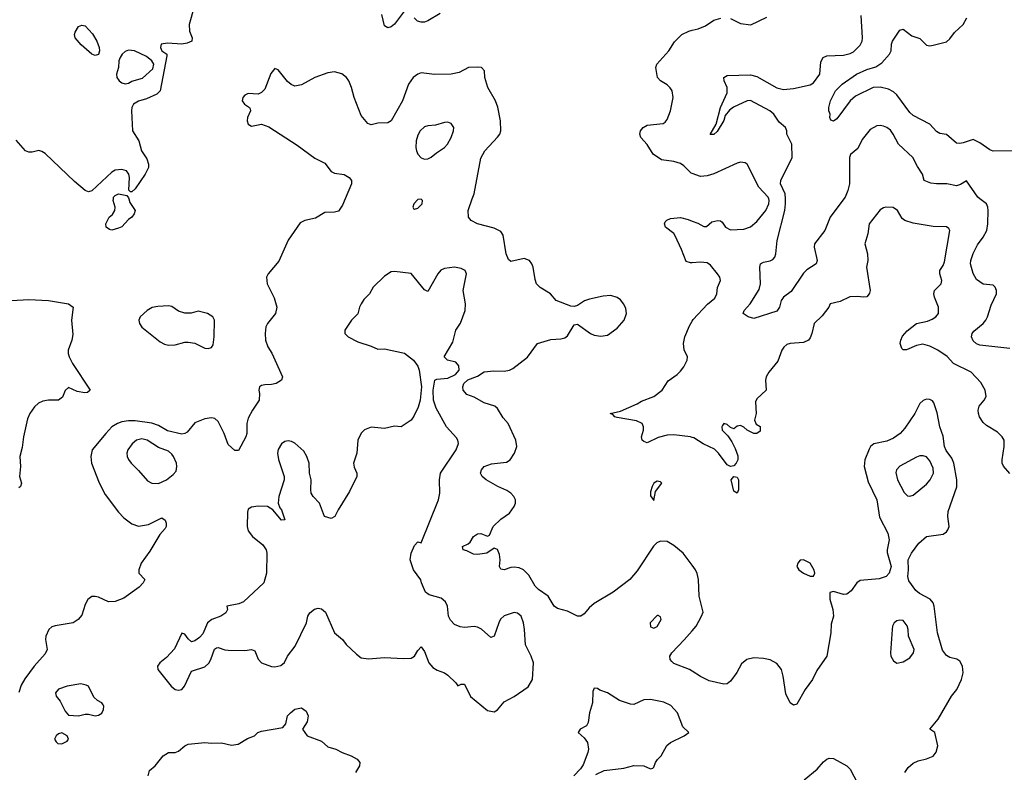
# Model space of a CAD drawing. Header units: inches. Extents: x 2001573 to 2220545, y 644482 to 846830.
# Tile 491 of 656: x 2125956 to 2131877, y 766551 to 771078. Entities that reach past the tile are written whole.
import ezdxf

# ---------------------------------------------------------------- set-up
doc = ezdxf.new("R2010")
doc.units = ezdxf.units.IN
doc.header["$MEASUREMENT"] = 0
for name, color, linetype in [('C1726', 7, 'Continuous'), ('C1727', 7, 'Continuous'), ('C1736', 7, 'Continuous'), ('C1737', 7, 'Continuous')]:
    doc.layers.add(name, color=color, linetype=linetype)

msp = doc.modelspace()

# ---------------------------------------------------------------- linework, layer by layer
at = {"layer": 'C1726', "color": 5}
for points, elevation in [([(2127912.8, 770000), (2127897.2, 769962.8), (2127873.7, 769926.3), (2127850, 769919.5), (2127790, 769918.4), (2127734.7, 769885.3), (2127670, 769869.7), (2127643.1, 769856.9), (2127570, 769751.3), (2127514.6, 769625.4), (2127450.4, 769550), (2127439.3, 769530), (2127444.4, 769490), (2127485.5, 769405.5), (2127502.3, 769350), (2127493.4, 769310), (2127446, 769250), (2127436, 769230), (2127431.5, 769190), (2127434.9, 769150), (2127449, 769110), (2127473, 769073), (2127537.3, 768930), (2127531, 768910), (2127498, 768890), (2127470, 768883.6), (2127430, 768882.9), (2127410, 768878), (2127398.8, 768870), (2127393.4, 768850), (2127398.4, 768830), (2127396.5, 768790), (2127355.8, 768730), (2127330, 768681.2), (2127320.9, 768650), (2127321.7, 768590), (2127316, 768570), (2127272.1, 768487.9), (2127250, 768487.6), (2127210, 768522.9), (2127184.8, 768590), (2127150, 768661.3), (2127130, 768679.3), (2127110, 768683.7), (2127070, 768678), (2127010, 768654.1), (2126962.2, 768597.8), (2126950, 768589.1), (2126930, 768584.9), (2126845.1, 768605.1), (2126790, 768637.3), (2126751.1, 768651.1), (2126650, 768664.7), (2126610, 768664.8), (2126570, 768658.8), (2126543.6, 768650), (2126510, 768628.9), (2126473, 768590), (2126392.6, 768490), (2126382.8, 768450), (2126387.2, 768410), (2126432.9, 768292.9), (2126470, 768222), (2126550, 768116.3), (2126582.2, 768082.2), (2126630, 768046.4), (2126670, 768032), (2126730, 768042), (2126810, 768082), (2126830, 768068.4), (2126837.7, 768050), (2126837.4, 768030), (2126830, 768017.7), (2126797.7, 767982.3), (2126738.3, 767881.7), (2126685.5, 767810), (2126672.2, 767770), (2126672.7, 767750), (2126708.2, 767710), (2126697.6, 767690), (2126674.3, 767665.7), (2126581.4, 767598.6), (2126530, 767578.1), (2126490, 767575.8), (2126430, 767604.4), (2126410, 767609.7), (2126390, 767607.8), (2126365.3, 767590), (2126350, 767561.2), (2126330, 767496), (2126308.2, 767470), (2126277.3, 767450), (2126170, 767432.9), (2126150, 767425.4), (2126130.2, 767410), (2126112.7, 767370), (2126111, 767350), (2126120.7, 767290), (2126110, 767263), (2126043.5, 767190), (2125986.8, 767113.2), (2125965.4, 767074.6), (2125950, 767031.2)], 320), ([(2126612.2, 770000), (2126619, 769979), (2126650.4, 769930), (2126644.9, 769910), (2126630.8, 769890), (2126610, 769876), (2126570, 769832.7), (2126550, 769823.7), (2126510, 769813.2), (2126496.5, 769816.5), (2126475.3, 769830), (2126473.2, 769850), (2126494.5, 769890), (2126513.5, 769906.5), (2126528, 769930), (2126529.7, 769950), (2126517.7, 769990), (2126519.1, 770000)], 280), ([(2130000, 767796.3), (2129946.2, 767870), (2129890, 767916.2), (2129850, 767938.8), (2129810, 767941.5), (2129787.5, 767932.5), (2129767.8, 767912.2), (2129670, 767762.9), (2129626, 767710), (2129526, 767634), (2129410, 767567), (2129380.1, 767539.9), (2129350, 767503.5), (2129330, 767491.2), (2129310, 767491.2), (2129250, 767519.6), (2129190, 767536.2), (2129169.4, 767550), (2129134.5, 767610), (2129075.6, 767650), (2129055.8, 767670), (2129017.3, 767737.3), (2128985.1, 767770), (2128960.5, 767780.5), (2128930, 767784.5), (2128910, 767782.7), (2128870, 767769.8), (2128850, 767772.3), (2128842.2, 767790), (2128845.6, 767830), (2128841.3, 767861.3), (2128830, 767891.3), (2128810, 767899.1), (2128765.5, 767870), (2128710, 767861.1), (2128684.2, 767864.2), (2128644.1, 767884.1), (2128622, 767890), (2128618, 767910), (2128653.6, 767926.4), (2128664.5, 767935.5), (2128686, 767970), (2128710, 767985.7), (2128730, 767987.7), (2128770, 767971.7), (2128782, 767978), (2128804.2, 768030), (2128850, 768073.8), (2128901, 768110), (2128929.8, 768150), (2128937.4, 768170), (2128936.8, 768190), (2128928.6, 768210), (2128910, 768229.8), (2128886.5, 768246.5), (2128832, 768270), (2128760.9, 768310), (2128738, 768330), (2128727.3, 768350), (2128732.3, 768370), (2128750, 768390.3), (2128793.7, 768406.3), (2128883, 768417), (2128906, 768430), (2128932.3, 768470), (2128945.2, 768510), (2128939.3, 768550), (2128893.7, 768650), (2128864.1, 768684.1), (2128830, 768740.5), (2128812.9, 768752.9), (2128750, 768774.4), (2128690, 768808.1), (2128644.3, 768824.3), (2128623.1, 768850), (2128621.6, 768870), (2128627.8, 768890), (2128650, 768912.2), (2128710, 768933.6), (2128750, 768959.3), (2128806.4, 768966.4), (2128870, 768964), (2128900.9, 768970), (2128920.7, 768979.3), (2129010, 769048), (2129070, 769130.7), (2129150, 769154.9), (2129210, 769158.4), (2129234.6, 769165.4), (2129250, 769177.3), (2129290, 769242.8), (2129310, 769247.3), (2129388, 769190), (2129410, 769180.8), (2129450, 769174.2), (2129490, 769181.2), (2129550, 769221.8), (2129590.6, 769270), (2129605.6, 769310), (2129600.7, 769340.7), (2129590, 769366.6), (2129570, 769392.9), (2129550, 769408), (2129510, 769418.3), (2129464.1, 769415.9), (2129383.2, 769396.8), (2129352.8, 769387.3), (2129310, 769359.3), (2129290, 769352.3), (2129270, 769355.1), (2129182, 769390), (2129149, 769430), (2129086.7, 769466.7), (2129064.5, 769490), (2129055.6, 769515.6), (2129043.8, 769590), (2129036.5, 769610), (2129021.1, 769630), (2128990, 769640.9), (2128910, 769624.6), (2128895.7, 769635.7), (2128880.6, 769670), (2128862.5, 769782.5), (2128850, 769804.5), (2128810, 769823.5), (2128710, 769849.6), (2128671.3, 769871.3), (2128654.5, 769890), (2128653.3, 769930), (2128677.8, 770000)], 320), ([(2130000, 769615.8), (2129990, 769615.1), (2129963.7, 769623.7), (2129936.9, 769696.9), (2129898.2, 769778.1), (2129890, 769791.3), (2129838.9, 769830), (2129833, 769850), (2129836.9, 769863.1), (2129847, 769873), (2129870, 769883.1), (2129930, 769887.7), (2129976.4, 769876.4), (2130000, 769867.3)], 280), ([(2125906, 769390), (2126010, 769395.3), (2126128.7, 769388.6), (2126250.1, 769370.1), (2126277, 769350), (2126267.9, 769270), (2126274.8, 769185.2), (2126268.8, 769150), (2126247.8, 769090), (2126246.9, 769070), (2126252.6, 769050), (2126274.2, 769010), (2126379.3, 768850), (2126363.9, 768836.1), (2126347.1, 768832.9), (2126302.4, 768842.4), (2126250, 768865.1), (2126230, 768847.8), (2126212.6, 768807.4), (2126190.2, 768790), (2126130, 768790.3), (2126095.7, 768784.3), (2126068.4, 768771.5), (2126045.8, 768750), (2126017.3, 768710), (2126002.8, 768677.2), (2125978, 768570), (2125970, 768504), (2125957.6, 768450), (2125960.6, 768390), (2125954.2, 768330), (2125966.4, 768290), (2125961.6, 768270), (2125950, 768262)], 280), ([(2130000, 768565.7), (2129990, 768568.7), (2129890, 768580.2), (2129850, 768579.4), (2129795.3, 768564.7), (2129730, 768533.7), (2129710, 768540.7), (2129700.3, 768550), (2129694.6, 768570), (2129706.6, 768610), (2129707, 768630), (2129699, 768650), (2129665.4, 768665.4), (2129550, 768685.4), (2129535.6, 768690), (2129522.7, 768702.7), (2129507, 768710), (2129570, 768724.1), (2129670, 768767.4), (2129696.1, 768783.9), (2129770, 768812.3), (2129819.2, 768850), (2129855, 768905), (2129910, 768943.5), (2129930, 768963.8), (2129949.8, 768990), (2129969.8, 769030), (2129971.1, 769050), (2129952.7, 769092.7), (2129947.6, 769130), (2129956.5, 769170), (2129983.4, 769236.6), (2130000, 769265.6)], 280), ([(2130000, 767160.2), (2129984.7, 767170), (2129890, 767206.6), (2129877.7, 767217.7), (2129868, 767230), (2129865.4, 767250), (2129877.7, 767270), (2129952.7, 767347.3), (2130000, 767402.6)], 320), ([(2129421.6, 766538.4), (2129470, 766562), (2129590, 766577.1), (2129650, 766593), (2129710, 766590.8), (2129750, 766571.3), (2129763.1, 766576.9), (2129770, 766582), (2129779.3, 766610), (2129791.5, 766628.5), (2129814, 766650), (2129848, 766712), (2129869.8, 766730.2), (2129952.7, 766770), (2129980.9, 766790), (2129944.2, 766824.2), (2129911.7, 766910), (2129872.8, 766952.8), (2129830, 766973.5), (2129750, 766989.8), (2129710, 766987), (2129650, 766959.7), (2129630, 766960.5), (2129563.3, 766983.3), (2129490, 767029.2), (2129445.2, 767045.2), (2129430, 767055.3), (2129410, 767058), (2129402.8, 767037.2), (2129401.6, 766970), (2129383, 766910), (2129374.9, 766850), (2129364, 766830), (2129327.3, 766810), (2129314.8, 766790), (2129350, 766759.1), (2129370.4, 766730), (2129376.3, 766690), (2129373.4, 766670), (2129344.4, 766595.6), (2129328.4, 766571.6), (2129288.5, 766530)], 340), ([(2126728.4, 766530), (2126737.4, 766562.6), (2126770, 766590.4), (2126818, 766650), (2126850, 766670.2), (2126890, 766670.2), (2126910, 766677.6), (2126948.8, 766711.2), (2126970, 766720.5), (2127070, 766730.2), (2127110, 766726), (2127170, 766728.8), (2127230, 766714.9), (2127270, 766720.4), (2127325.1, 766754.9), (2127368, 766770), (2127388, 766790), (2127410, 766798.8), (2127538.9, 766821.1), (2127556.9, 766843.1), (2127566.6, 766890), (2127584.4, 766910), (2127610, 766930.3), (2127650, 766939.5), (2127678.5, 766918.5), (2127690.4, 766890), (2127685.3, 766854.8), (2127656, 766810), (2127684.7, 766770), (2127770, 766738.4), (2127810, 766704.9), (2127857.3, 766690), (2127895.5, 766670), (2127950.2, 766650.2), (2127984.9, 766630), (2128001.3, 766610), (2127998.7, 766590), (2127974.6, 766550)], 320)]:
    msp.add_lwpolyline(points, dxfattribs=dict(at, elevation=elevation))
for points, elevation in [([(2128370, 769999), (2128350, 769997.2), (2128326.8, 769970), (2128321, 769950), (2128323.5, 769943.5), (2128330, 769938), (2128350, 769944), (2128376, 769970), (2128379, 769990)], 340), ([(2128570, 769589.6), (2128510, 769582.4), (2128488.5, 769571.5), (2128470, 769549.4), (2128410, 769442.7), (2128390, 769452.7), (2128310, 769552.3), (2128210, 769563.6), (2128190, 769561.6), (2128150, 769535.6), (2128081.1, 769470), (2128058.7, 769430), (2128025.8, 769394.2), (2128010.3, 769370), (2128000.4, 769350), (2127990, 769309.2), (2127951, 769270), (2127911.3, 769210), (2127911.3, 769190), (2127931.3, 769170), (2127990, 769140.5), (2128070, 769114.9), (2128110, 769097.1), (2128150, 769098.4), (2128270, 769072.7), (2128324.9, 769030), (2128350, 768994), (2128359, 768970), (2128371.4, 768870), (2128363.9, 768790), (2128352.5, 768747.5), (2128326.8, 768693.2), (2128310, 768669.5), (2128250, 768629.4), (2128210, 768632.3), (2128150, 768618.7), (2128070, 768626.9), (2128030, 768611.8), (2128009, 768591), (2127990.4, 768550), (2127984.4, 768470), (2127964.1, 768410), (2127966.8, 768386.8), (2127982.6, 768350), (2127983.7, 768330), (2127939.9, 768240.1), (2127871, 768130), (2127852, 768090), (2127830, 768078), (2127789.2, 768090), (2127758.9, 768170), (2127721.3, 768210), (2127709.6, 768230), (2127706, 768250), (2127709.4, 768310), (2127698, 768350), (2127696.3, 768410), (2127683.5, 768450), (2127663.8, 768483.8), (2127610, 768531), (2127590, 768541.7), (2127570, 768545.1), (2127550, 768541.3), (2127530, 768527.6), (2127510, 768492.7), (2127506.5, 768470), (2127512.6, 768432.6), (2127545.7, 768330), (2127545.7, 768310), (2127514, 768210), (2127510.6, 768170), (2127521.1, 768141.1), (2127530.7, 768129.3), (2127550, 768069), (2127530, 768068.7), (2127478, 768130), (2127446, 768150), (2127390, 768151.6), (2127350, 768145.2), (2127330, 768134), (2127324.9, 768115.1), (2127323.7, 768030), (2127330, 768004), (2127355.5, 767970), (2127418.8, 767918.8), (2127438.8, 767890), (2127442, 767870), (2127439.3, 767750), (2127424.9, 767690), (2127302.8, 767577.3), (2127274.4, 767565.6), (2127201, 767550), (2127206, 767530), (2127194.8, 767510), (2127166, 767490), (2127111.3, 767470), (2127086, 767450), (2127056.8, 767383.2), (2127037.5, 767362.5), (2127010, 767342.7), (2126990, 767336), (2126970, 767353.2), (2126950, 767381.2), (2126930, 767389), (2126886.6, 767293.4), (2126838.4, 767241.6), (2126799.1, 767210), (2126785.5, 767190), (2126786.8, 767170), (2126866, 767070), (2126890, 767048.8), (2126910, 767044.6), (2126930, 767050.3), (2126946.9, 767070), (2126990, 767158.8), (2127070, 767185.7), (2127092.9, 767207.1), (2127105.6, 767230), (2127127.8, 767292.2), (2127140.1, 767299.9), (2127150, 767302), (2127190, 767288.4), (2127210, 767286.4), (2127310, 767283), (2127350.5, 767290.5), (2127370, 767281), (2127390, 767231), (2127410.4, 767210.4), (2127470, 767188.4), (2127490, 767186.4), (2127526.6, 767193.4), (2127548.4, 767211.6), (2127566.9, 767250), (2127612.7, 767310), (2127681.6, 767450), (2127689.6, 767490), (2127700.9, 767510), (2127728.1, 767531.9), (2127750, 767538.4), (2127770, 767534.4), (2127795.3, 767515.3), (2127849.4, 767389.4), (2127897, 767350), (2127919.9, 767319.9), (2127981.5, 767261.5), (2128010, 767240.7), (2128053.2, 767233.2), (2128150, 767241.5), (2128264.8, 767235.2), (2128310, 767238.8), (2128329.4, 767250.6), (2128350, 767284.7), (2128370, 767306), (2128390, 767278), (2128416.4, 767210), (2128440.8, 767180.8), (2128466.3, 767166.3), (2128510.6, 767150), (2128530, 767136.4), (2128578, 767090), (2128590, 767072), (2128610, 767082), (2128630, 767082), (2128666.4, 767006.4), (2128770, 766923), (2128810, 766914.8), (2128830, 766926.8), (2128870, 766974.8), (2128930, 767006.8), (2129014.3, 767065.7), (2129040.7, 767110), (2129045.7, 767210), (2129032.4, 767250), (2128997.5, 767317.5), (2128992.5, 767410), (2128986.2, 767450), (2128971.9, 767490), (2128950, 767508.3), (2128930, 767512.4), (2128870, 767493.3), (2128848.2, 767471.8), (2128837, 767450), (2128810.3, 767369.7), (2128790, 767362), (2128732.5, 767412.5), (2128710, 767423.7), (2128690, 767428.1), (2128630, 767421.3), (2128605.6, 767425.6), (2128570, 767440.7), (2128546.1, 767466.1), (2128535.6, 767490), (2128529.6, 767550), (2128517.2, 767577.2), (2128490, 767598), (2128418.4, 767618.4), (2128395.6, 767635.6), (2128372, 767690), (2128369.3, 767709.3), (2128323.7, 767770), (2128303.7, 767830), (2128309.4, 767870), (2128330, 767916), (2128350, 767938), (2128370, 767932), (2128474.5, 768190), (2128482.9, 768230), (2128480.5, 768310), (2128486.3, 768350), (2128581.6, 768490), (2128595, 768530), (2128591.8, 768550), (2128583.8, 768563.8), (2128523.5, 768630), (2128461.3, 768741.3), (2128444.5, 768790), (2128441.8, 768850), (2128452, 768910), (2128463.6, 768916.4), (2128530, 768922.3), (2128576.4, 768943.6), (2128598.5, 768970), (2128596.7, 768996.7), (2128578.3, 769018.3), (2128529, 769030), (2128509.4, 769050), (2128561.3, 769138.7), (2128578.4, 769210), (2128606.2, 769253.8), (2128634.5, 769330), (2128636.2, 769370), (2128623.6, 769450), (2128643.7, 769550), (2128635.1, 769570), (2128610, 769582.4)], 340), ([(2126850, 769356.4), (2126787.2, 769352.8), (2126752.8, 769347.2), (2126722, 769330), (2126681.1, 769290), (2126671.5, 769270), (2126675.8, 769250), (2126690, 769228), (2126800.6, 769140.6), (2126826.7, 769126.7), (2126850, 769121.4), (2126890, 769122), (2126950, 769137.7), (2126970, 769138.9), (2127010, 769132.2), (2127070, 769103), (2127090, 769100.7), (2127110, 769106), (2127118.4, 769121.6), (2127126.3, 769170), (2127128.2, 769270), (2127118, 769290), (2127085.2, 769310), (2127030, 769324.4), (2126986.4, 769313.6), (2126950, 769312.2), (2126910, 769325.9), (2126870, 769353.5)], 320), ([(2126690, 768558), (2126658.4, 768550), (2126632.4, 768527.6), (2126605.3, 768490), (2126600.3, 768470), (2126602, 768450), (2126610, 768433), (2126626, 768410), (2126670, 768367.4), (2126723.9, 768303.9), (2126750, 768291.3), (2126790, 768288.4), (2126839.1, 768310), (2126878.1, 768341.9), (2126896.5, 768363.5), (2126901.4, 768390), (2126898.4, 768410), (2126880.7, 768450), (2126870, 768465.7), (2126850, 768482.4), (2126790, 768504.4), (2126721.6, 768550)], 340), ([(2129790, 768302.4), (2129770, 768291.1), (2129759.5, 768270), (2129750, 768238), (2129750, 768214), (2129770, 768186), (2129780.5, 768239.5), (2129817, 768290), (2129810, 768298)], 320), ([(2129795.3, 767495.3), (2129790, 767495.3), (2129746.8, 767450), (2129750, 767426), (2129770, 767418.8), (2129790, 767427.7), (2129813.2, 767470), (2129810, 767486)], 340), ([(2126322.7, 767082.7), (2126241, 767070), (2126190, 767052), (2126170.4, 767030), (2126174.4, 767010), (2126199.1, 766979.1), (2126230, 766919.1), (2126250, 766894), (2126309.3, 766890.7), (2126350, 766900.7), (2126370, 766900.7), (2126410, 766891), (2126430, 766894.8), (2126450, 766906.8), (2126459, 766930), (2126462, 766950), (2126458, 766958), (2126449.1, 766969.1), (2126423.2, 766983.2), (2126402.5, 767002.5), (2126370, 767068.7), (2126356.3, 767076.3)], 340), ([(2126210, 766789.5), (2126190, 766783.6), (2126174.9, 766770), (2126166, 766750), (2126174.4, 766734.4), (2126185.3, 766725.3), (2126210, 766722), (2126242, 766738), (2126249.2, 766750), (2126241.2, 766770)], 340)]:
    msp.add_lwpolyline(points, close=True, dxfattribs=dict(at, elevation=elevation))
at = {"layer": 'C1727', "color": 5}
for points, elevation in [([(2127004.6, 771155.4), (2126976, 771050), (2126977.5, 771010), (2126994, 770970), (2126990.4, 770950), (2126963.7, 770936.3), (2126930, 770930.8), (2126843.9, 770936.1), (2126807.3, 770930), (2126803, 770910), (2126810, 770891.3), (2126840.7, 770870), (2126840.7, 770860.7), (2126801.1, 770650), (2126781.1, 770630), (2126717.5, 770602.5), (2126670, 770588.9), (2126640.9, 770570), (2126630.2, 770550), (2126627.3, 770530), (2126634.9, 770410), (2126672.3, 770350), (2126689.1, 770290), (2126721.2, 770241.2), (2126731, 770210), (2126729.6, 770190), (2126710, 770148.9), (2126650, 770061.5), (2126630, 770042.9), (2126622.5, 770042.5), (2126612.3, 770052.3), (2126615.4, 770130), (2126612.1, 770150), (2126598.9, 770170), (2126570, 770178), (2126530, 770172.3), (2126510, 770160.3), (2126390, 770048), (2126370, 770042.4), (2126350, 770050.4), (2126285.4, 770105.4), (2126110, 770273.5), (2126090, 770285.8), (2126070, 770290.8), (2126030, 770282.1), (2126010, 770282.1), (2125990, 770289.9), (2125934.5, 770354.5)], 280), ([(2128270, 771131.8), (2128210, 771051.2), (2128190, 771036), (2128170, 771028.5), (2128150, 771042), (2128134.4, 771110)], 280), ([(2128484.1, 771115.9), (2128410, 771070.8), (2128390, 771063.8), (2128370, 771063.1), (2128349, 771069), (2128327.8, 771090)], 280), ([(2130000, 770152.5), (2129994.5, 770154.5), (2129950, 770199.7), (2129930, 770213.6), (2129890, 770224.8), (2129815.3, 770235.3), (2129766.2, 770270), (2129730, 770326.6), (2129692.1, 770370), (2129685.7, 770390), (2129689.7, 770410), (2129705.4, 770430), (2129730, 770444.1), (2129825.6, 770454.4), (2129837.7, 770462.3), (2129850, 770478.8), (2129870, 770530.8), (2129885.5, 770610), (2129880.3, 770650), (2129868.7, 770668.7), (2129850, 770686.6), (2129809.4, 770710), (2129791.8, 770730), (2129781, 770790), (2129787.7, 770810), (2129859.3, 770890), (2129894.1, 770945.9), (2129937, 770990), (2129979.3, 771010), (2130000, 771015.1)], 280), ([(2128677.8, 770000), (2128688.3, 770030), (2128730, 770244.7), (2128754, 770290), (2128830, 770372.4), (2128843.5, 770390), (2128849.8, 770410.2), (2128846.8, 770470), (2128831.3, 770551.3), (2128816.8, 770590), (2128771, 770670), (2128753, 770730), (2128751.2, 770770), (2128732.3, 770790), (2128710, 770793), (2128654.8, 770790), (2128599.3, 770760.7), (2128550, 770750.7), (2128450, 770748.7), (2128370, 770758), (2128350, 770751), (2128323.2, 770730), (2128294.4, 770690), (2128258, 770590), (2128190, 770469.8), (2128170, 770457.2), (2128110, 770456.4), (2128070, 770446.6), (2128050, 770454.7), (2128010, 770501.3), (2127966.7, 770610), (2127951, 770671), (2127935.4, 770710), (2127921.8, 770730), (2127892.4, 770752.4), (2127850, 770764.1), (2127810, 770758.5), (2127730.7, 770730), (2127650, 770686.3), (2127610, 770678.7), (2127588.3, 770688.3), (2127565.7, 770705.7), (2127510, 770777.2), (2127490, 770785.2), (2127466.3, 770753.7), (2127430, 770661.2), (2127410, 770639.3), (2127390, 770629.4), (2127330, 770635.1), (2127310, 770625.1), (2127297.6, 770610), (2127293.7, 770590), (2127307.2, 770570), (2127338, 770550), (2127341.3, 770541.3), (2127343.1, 770530), (2127325.8, 770490), (2127322.9, 770470), (2127329.4, 770449.4), (2127350, 770436.9), (2127410, 770450.4), (2127454.3, 770434.3), (2127623.6, 770323.6), (2127730, 770244.4), (2127790, 770214.9), (2127830, 770165.5), (2127850, 770154.9), (2127906.4, 770146.4), (2127938, 770130), (2127950.6, 770110.6), (2127950.7, 770090), (2127912.8, 770000)], 320), ([(2126519.1, 770000), (2126520.5, 770010), (2126530, 770021.3), (2126550, 770030.3), (2126599.9, 770019.9), (2126610, 770006.8), (2126612.2, 770000)], 280)]:
    msp.add_lwpolyline(points, dxfattribs=dict(at, elevation=elevation))
for points, elevation in [([(2126410, 770862.3), (2126390, 770871.2), (2126326.4, 770926.4), (2126289.6, 770969.6), (2126286.2, 770990), (2126290, 771003.1), (2126310, 771036.6), (2126330, 771046), (2126350, 771040.9), (2126394, 770994), (2126419.8, 770950), (2126434.4, 770910), (2126435.9, 770890), (2126430, 770868.7)], 260), ([(2126610, 770894.3), (2126590, 770886.5), (2126571.5, 770870), (2126559.5, 770850), (2126552.5, 770830), (2126550.2, 770790), (2126537.4, 770750), (2126539.7, 770730), (2126553.6, 770710), (2126570, 770698.1), (2126590, 770692.3), (2126610, 770696.3), (2126630, 770707.8), (2126693.9, 770726.1), (2126756.9, 770783.1), (2126762.7, 770810), (2126750.8, 770830.8), (2126717.6, 770857.6), (2126645.3, 770890)], 280), ([(2128530, 770460.9), (2128510, 770459.3), (2128455.8, 770444.2), (2128410, 770440.5), (2128390, 770434.3), (2128364.6, 770410), (2128350, 770383.7), (2128341.2, 770350), (2128338.6, 770310), (2128342, 770290), (2128350.2, 770270.2), (2128370, 770246.4), (2128390, 770238.7), (2128410, 770241.3), (2128430, 770250.4), (2128462.2, 770277.8), (2128510, 770308.9), (2128527.8, 770330), (2128551.3, 770370), (2128564.5, 770410), (2128566, 770430), (2128550, 770453.2)], 340)]:
    msp.add_lwpolyline(points, close=True, dxfattribs=dict(at, elevation=elevation))
at = {"layer": 'C1736', "color": 5}
for points, elevation in [([(2130000, 769867.3), (2130034.1, 769854.1), (2130070, 769834.9), (2130086.3, 769833.7), (2130118, 769862), (2130154, 769870), (2130170, 769868.2), (2130180.3, 769860.3), (2130200.3, 769830), (2130230, 769814), (2130310, 769818.3), (2130350, 769833.1), (2130390, 769864.7), (2130443.1, 769930), (2130461.7, 769970), (2130462.9, 769990), (2130460.2, 770000)], 280), ([(2130912.3, 770000), (2130831, 769890), (2130798.6, 769810), (2130735.3, 769730), (2130734, 769710), (2130752.3, 769630), (2130746, 769610), (2130690, 769573.2), (2130670, 769554.2), (2130596.4, 769443.6), (2130549.2, 769410), (2130535.2, 769390), (2130525, 769350), (2130510, 769324.2), (2130370, 769280.7), (2130337.2, 769290), (2130306.4, 769310), (2130313.1, 769330), (2130349.9, 769370.1), (2130403.8, 769456.2), (2130411.3, 769490), (2130407.6, 769590), (2130411.1, 769608.9), (2130430, 769619.6), (2130470, 769627.6), (2130484.5, 769635.5), (2130497.2, 769650), (2130504.2, 769670), (2130512.1, 769750), (2130557.1, 769930), (2130562, 769970), (2130560.7, 770000)], 260), ([(2131910, 769100.3), (2131730, 769120.7), (2131710, 769128.3), (2131690, 769146), (2131680.8, 769170), (2131685, 769190), (2131694.9, 769205.1), (2131749.8, 769250), (2131766, 769270), (2131776.3, 769290), (2131798.2, 769361.8), (2131829.6, 769430), (2131829.6, 769450), (2131822.9, 769470), (2131816.3, 769476.3), (2131810, 769480.5), (2131750, 769487.6), (2131710, 769514.5), (2131690, 769552.3), (2131674.6, 769610), (2131675.3, 769630), (2131690, 769672.4), (2131716, 769724), (2131750.9, 769770), (2131772, 769810), (2131778.4, 769850), (2131780.5, 769930), (2131778.7, 769950), (2131769.7, 769969.7), (2131731.1, 770000)], 260), ([(2131910, 768349.3), (2131872.7, 768392.7), (2131864.7, 768410), (2131864.2, 768430), (2131877.3, 768510), (2131876.5, 768550), (2131864.5, 768570), (2131836.7, 768596.7), (2131770, 768637.3), (2131750, 768655), (2131728.7, 768688.7), (2131721.5, 768710), (2131720.2, 768730), (2131725.9, 768754.1), (2131755.4, 768790), (2131767.5, 768812.5), (2131761.8, 768850), (2131736, 768896), (2131678, 768958), (2131571.2, 769010), (2131532.8, 769052.8), (2131477.4, 769090), (2131430, 769115), (2131386.4, 769126.4), (2131350, 769118.8), (2131290, 769091.9), (2131270, 769091.5), (2131260.5, 769100.5), (2131251.4, 769130), (2131254.5, 769150), (2131266, 769174), (2131293.2, 769206.9), (2131349.9, 769250.1), (2131415, 769265), (2131443.4, 769276.6), (2131466, 769290), (2131482, 769310), (2131482.2, 769350), (2131457.7, 769410), (2131454, 769430), (2131458.3, 769450), (2131498, 769490), (2131502, 769510), (2131489.8, 769550), (2131489.8, 769570), (2131510, 769600.4), (2131517.9, 769622.1), (2131549.7, 769809.8), (2131543.1, 769823.1), (2131530, 769832.8), (2131450, 769834), (2131330, 769854.8), (2131279.3, 769870), (2131262.5, 769882.5), (2131235.4, 769930), (2131208.7, 769948.7), (2131164.7, 769950), (2131150, 769946.9), (2131130, 769934.3), (2131064.6, 769850), (2131055.9, 769790), (2131038.7, 769730), (2131054.9, 769670), (2131055.8, 769630), (2131048.7, 769590), (2131070.3, 769450), (2131067.1, 769432.9), (2131059, 769421), (2131050, 769412), (2131031.7, 769408.3), (2130993.2, 769413.2), (2130949.1, 769410.9), (2130890, 769382.9), (2130830.7, 769369.3), (2130822.8, 769350), (2130782.3, 769297.7), (2130734.4, 769250), (2130720.2, 769190), (2130710, 769164.2), (2130698.9, 769150), (2130670, 769137.4), (2130590, 769131.5), (2130570, 769124.5), (2130551.1, 769108.9), (2130539.4, 769090), (2130516, 769024), (2130462.1, 768957.9), (2130445.6, 768930), (2130441.6, 768910), (2130445.5, 768850), (2130390, 768798), (2130380.7, 768779.3), (2130385.3, 768710), (2130375.5, 768670), (2130386, 768646), (2130410, 768630.7), (2130410, 768603.7), (2130390, 768589.7), (2130370, 768589.6), (2130330, 768609.6), (2130310, 768627.3), (2130290, 768637), (2130270, 768632.7), (2130250, 768617.2), (2130230, 768625.2), (2130210, 768643.7), (2130190, 768649.3), (2130182.5, 768637.5), (2130178.4, 768630), (2130180.3, 768610), (2130214.7, 768574.7), (2130238.9, 768538.9), (2130259, 768499), (2130274.2, 768454.2), (2130274.1, 768430), (2130265.1, 768410), (2130250, 768395.3), (2130230, 768391), (2130210, 768401.3), (2130158.8, 768470), (2130134.6, 768494.6), (2130067, 768527), (2130010, 768562.8), (2130000, 768565.7)], 280), ([(2130000, 769265.6), (2130005.2, 769274.8), (2130092.3, 769367.7), (2130135.9, 769404.1), (2130148.3, 769430), (2130153, 769467), (2130169.6, 769510), (2130166.6, 769530), (2130152.4, 769550), (2130110, 769602.4), (2130090, 769616.4), (2130050, 769619.8), (2130000, 769615.8)], 280), ([(2131279.3, 766550), (2131299.5, 766580.5), (2131330, 766606.8), (2131359.5, 766620.5), (2131410, 766632.7), (2131450, 766648.4), (2131468.1, 766671.9), (2131476.9, 766710), (2131459.3, 766790), (2131429.2, 766810), (2131480.5, 766870), (2131560.7, 767010), (2131591.8, 767050), (2131620.5, 767110), (2131629.7, 767150), (2131625.7, 767190), (2131610, 767218.9), (2131591.3, 767231.3), (2131550, 767241.6), (2131530, 767253.3), (2131505.3, 767285.3), (2131475.3, 767390), (2131455.9, 767550), (2131449.8, 767570), (2131432.1, 767592.1), (2131366.4, 767626.4), (2131345.6, 767645.6), (2131303.1, 767703.1), (2131296.9, 767730), (2131301.3, 767770), (2131299.7, 767830), (2131319.7, 767870), (2131362.6, 767930), (2131410, 767968.9), (2131510, 767984), (2131530, 767997), (2131538.2, 768010), (2131544.8, 768030), (2131538.2, 768090), (2131540, 768120), (2131592, 768268), (2131591.8, 768310), (2131573.4, 768410), (2131560.9, 768440.9), (2131527, 768487), (2131517.5, 768510), (2131510, 768574), (2131488.7, 768630), (2131473.4, 768713.4), (2131454.5, 768774.5), (2131446, 768786), (2131430, 768794.2), (2131410, 768794.8), (2131390, 768787.4), (2131370, 768769.7), (2131339.3, 768710), (2131278.6, 768621.4), (2131250.5, 768589.5), (2131210, 768561.2), (2131170, 768543.2), (2131093.1, 768526.9), (2131072.2, 768510), (2131064.6, 768495.4), (2131038.6, 768430), (2131035.5, 768390), (2131057.9, 768297.9), (2131110.1, 768190), (2131126.9, 768086.9), (2131177.6, 767990), (2131184.4, 767950), (2131172, 767890), (2131173.5, 767873.5), (2131197.3, 767790), (2131184, 767750), (2131166, 767730), (2131124.1, 767715.9), (2131010, 767704.2), (2130990, 767691.6), (2130956.5, 767643.5), (2130930, 767623.6), (2130910, 767620.5), (2130850, 767638), (2130827.1, 767632.9), (2130827.5, 767592.5), (2130846, 767530), (2130850.4, 767490), (2130836.7, 767443.3), (2130834.9, 767390), (2130810.2, 767250), (2130750, 767163.6), (2130723.2, 767110), (2130680.3, 767050), (2130630, 766962), (2130610, 766955.3), (2130589.4, 766970), (2130563.9, 767023.9), (2130548.2, 767130), (2130536.5, 767170), (2130510, 767206.2), (2130470, 767228.2), (2130430, 767236.5), (2130370, 767239.8), (2130328, 767230), (2130296.7, 767203.3), (2130269.3, 767150.7), (2130230, 767099.6), (2130210, 767082.9), (2130190, 767081.6), (2130102.2, 767102.2), (2130050, 767128.3), (2130000, 767160.2)], 320), ([(2130000, 767402.6), (2130023.5, 767430), (2130056.9, 767490), (2130065.3, 767514.7), (2130042.5, 767610), (2130039, 767710), (2130030, 767747.6), (2130019.2, 767770), (2130000, 767796.3)], 320), ([(2130673.8, 766506.2), (2130752.7, 766570), (2130790, 766614.8), (2130810, 766630.8), (2130824.1, 766635.9), (2130850, 766634), (2130930, 766590.8), (2130950, 766570.8), (2131019.2, 766439.2)], 320)]:
    msp.add_lwpolyline(points, dxfattribs=dict(at, elevation=elevation))
for points, elevation in [([(2131390, 768455.1), (2131370, 768454.5), (2131350, 768446), (2131250, 768392.3), (2131229.3, 768370.7), (2131225.1, 768354.9), (2131234.9, 768310), (2131274.7, 768234.7), (2131295.1, 768215.1), (2131310, 768212), (2131330, 768218.9), (2131410, 768284.2), (2131430.9, 768310), (2131451.4, 768350), (2131450, 768381.2), (2131430, 768425.6), (2131410, 768448)], 340), ([(2130270, 768229.9), (2130250, 768241.6), (2130234.2, 768310), (2130250, 768331), (2130270, 768326.3), (2130279, 768310), (2130278.8, 768250)], 280), ([(2130670, 767829.5), (2130650, 767826.6), (2130635.5, 767810), (2130630.5, 767790), (2130641.6, 767770), (2130670, 767748.4), (2130710, 767730.8), (2130730, 767732), (2130737.2, 767750), (2130733.2, 767766.8), (2130710, 767809.2)], 320), ([(2131250, 767467.3), (2131230, 767461.6), (2131215.5, 767450), (2131205.3, 767430), (2131202.6, 767410), (2131193, 767270), (2131195.5, 767250), (2131210, 767221), (2131230, 767207.3), (2131270, 767215.5), (2131310, 767239.1), (2131331.6, 767270), (2131335.1, 767290), (2131300.5, 767370), (2131299.7, 767410), (2131293, 767433), (2131270, 767464.5)], 340)]:
    msp.add_lwpolyline(points, close=True, dxfattribs=dict(at, elevation=elevation))
at = {"layer": 'C1737', "color": 5}
for points, elevation in [([(2130560.7, 770000), (2130559.4, 770030), (2130531.5, 770090), (2130533, 770110), (2130601.3, 770250), (2130600.5, 770330), (2130570, 770389.2), (2130569.7, 770410), (2130562.2, 770430), (2130522.6, 770462.6), (2130490.9, 770510.9), (2130468, 770530), (2130350, 770592.3), (2130330, 770590.9), (2130248.7, 770551.3), (2130225.2, 770534.8), (2130198.7, 770501.3), (2130190, 770472), (2130150, 770406.6), (2130130, 770388.2), (2130108.6, 770388.6), (2130143.7, 770450), (2130170.8, 770550), (2130210, 770637.3), (2130210.7, 770670), (2130192.5, 770710), (2130191.2, 770730), (2130210, 770742.2), (2130350, 770747.2), (2130390, 770736.3), (2130508.7, 770668.7), (2130550, 770659), (2130610, 770663.9), (2130710, 770685.5), (2130730, 770699.1), (2130768.2, 770750), (2130774.7, 770825.3), (2130788.2, 770851.8), (2130810, 770860.7), (2130910, 770864.4), (2130950, 770874.2), (2130970, 770884.5), (2131010, 770924.1), (2131022.7, 770950), (2131025, 770970), (2131015.9, 771104.1)], 260), ([(2130000, 771015.1), (2130036.1, 771023.9), (2130079.6, 771040.4), (2130130, 771074.9), (2130172, 771088)], 280), ([(2130230, 771084.9), (2130290, 771055.3), (2130352, 771048), (2130450, 771094.4)], 280), ([(2131928.7, 770288.7), (2131810, 770287.2), (2131790, 770295.4), (2131730, 770338.2), (2131690, 770357.4), (2131630, 770337.1), (2131610, 770332.8), (2131590, 770335.3), (2131530, 770388.2), (2131490, 770393.6), (2131470, 770406), (2131429.6, 770450), (2131330, 770502.5), (2131310, 770520.3), (2131230, 770626.8), (2131210, 770645), (2131179.9, 770659.9), (2131130, 770673.2), (2131089, 770671), (2130982.2, 770617.8), (2130949.4, 770590.6), (2130870, 770482.4), (2130850, 770468.7), (2130834.8, 770474.8), (2130827.6, 770490), (2130829.4, 770509.4), (2130822, 770530), (2130821.2, 770550), (2130831.2, 770590), (2130863.1, 770650), (2130901.8, 770690), (2130989, 770750), (2131050, 770777.8), (2131105.2, 770794.8), (2131140.5, 770819.5), (2131187.4, 770870), (2131197.4, 770890), (2131198.7, 770930), (2131205.1, 770950), (2131250, 771015.5), (2131270, 771020.5), (2131320.6, 770980.6), (2131370, 770966), (2131410, 770925.7), (2131430, 770921.7), (2131450, 770924.2), (2131530, 770944.4), (2131550, 770963), (2131578, 771002), (2131629.4, 771050), (2131652, 771090)], 240), ([(2131731.1, 770000), (2131718.3, 770010), (2131650, 770109.2), (2131614, 770086), (2131590, 770078.3), (2131531.4, 770091.4), (2131470, 770090.7), (2131435.5, 770095.6), (2131394.5, 770110), (2131385.6, 770150), (2131354.3, 770194.3), (2131326.3, 770250), (2131240.5, 770330), (2131209.8, 770390), (2131193, 770413), (2131170.5, 770430.5), (2131150, 770438.4), (2131130, 770442.2), (2131110, 770439.3), (2131070, 770417.3), (2131021.7, 770358.3), (2130996, 770304), (2130952.8, 770267.2), (2130946, 770250), (2130946.6, 770090), (2130936.8, 770050), (2130919.7, 770010), (2130912.3, 770000)], 260), ([(2130460.2, 770000), (2130457.5, 770010), (2130401.7, 770070), (2130331.3, 770210), (2130318, 770218), (2130290, 770221), (2130270, 770215.3), (2130130, 770150.8), (2130090, 770138.8), (2130050, 770135.1), (2130000, 770152.5)], 280)]:
    msp.add_lwpolyline(points, dxfattribs=dict(at, elevation=elevation))

doc.saveas('drawing.dxf')
